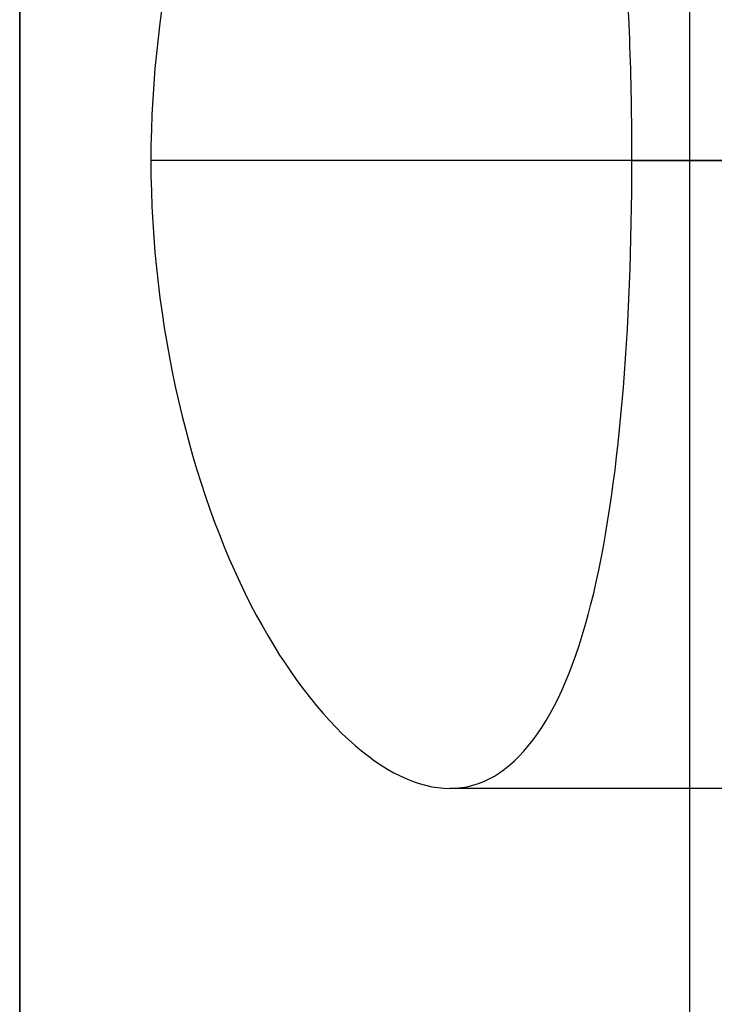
# Model space of a CAD drawing. Header units: millimetres. Extents: x 0 to 322, y -110 to 60.
# Tile 621 of 1056: x 285.08 to 285.412, y -83.9 to -83.43. Entities that reach past the tile are written whole.
import ezdxf

# ---------------------------------------------------------------- set-up
doc = ezdxf.new("R2010")
doc.units = ezdxf.units.MM
doc.layers.add('Layer 01', color=7, linetype='Continuous', true_color=0x000000)

msp = doc.modelspace()

# ---------------------------------------------------------------- linework, layer by layer
at = {"layer": 'Layer 01'}
for p, q in [((285.4, -74.79688, 18.5), (285.4, -84.49688, 18.5)), ((285.70502, -83.49688, 19.57327), (285.14268, -83.49688, 19.34008)), ((285.93485, -83.49688, 19.01903), (285.37251, -83.49688, 18.78585)), ((285.83983, -83.79688, 19.3044), (285.28559, -83.79688, 19.07457))]:
    msp.add_line(p, q, dxfattribs=at)
for points in [[(285.08, -85.2, 27.3), (285.08, -81.95, 27.3), (285.08, -78.7, 27.3)], [(285.08, -85.2, 27.75), (285.08, -82, 27.75), (285.08, -78.8, 27.75)], [(285.08, -83.2, 27.7), (285.08, -83.58333, 27.7), (285.08, -83.96667, 27.7)], [(285.08, -83.96667, 27.35), (285.08, -83.58333, 27.35), (285.08, -83.2, 27.35)], [(285.70502, -83.49688, 19.57327), (285.42385, -83.49688, 19.45668), (285.14268, -83.49688, 19.34008)], [(285.37251, -83.49688, 18.78585), (285.65368, -83.49688, 18.90244), (285.93485, -83.49688, 19.01903)]]:
    msp.add_open_spline(points, degree=2, dxfattribs=at)
for points, knots in [([(285.28559, -83.19688, 19.07457), (285.25516, -83.19688, 19.14795), (285.21909, -83.22904, 19.21636), (285.1617, -83.34051, 19.3132), (285.14268, -83.41845, 19.34008), (285.14268, -83.49688, 19.34008)], [0, 0, 0, 0, 0.2423268, 0.2423268, 0.4846536, 0.4846536, 0.4846536, 0.4846536]), ([(285.37251, -83.49688, 18.78585), (285.37259, -83.45682, 18.78546), (285.37116, -83.42052, 18.79318), (285.36455, -83.34416, 18.8246), (285.35994, -83.31273, 18.84551), (285.33898, -83.22911, 18.9272), (285.31571, -83.19688, 19.00195), (285.28559, -83.19688, 19.07457)], [0, 0, 0, 0, 0.1200288, 0.1200288, 0.2400576, 0.2400576, 0.4801152, 0.4801152, 0.4801152, 0.4801152]), ([(285.14268, -83.49688, 19.34008), (285.14268, -83.57539, 19.34008), (285.16193, -83.65368, 19.31279), (285.21879, -83.76416, 19.21687), (285.25513, -83.79688, 19.14803), (285.28559, -83.79688, 19.07457)], [0, 0, 0, 0, 0.242279, 0.242279, 0.484558, 0.484558, 0.484558, 0.484558]), ([(285.28559, -83.79688, 19.07457), (285.31556, -83.79688, 19.00229), (285.33905, -83.76435, 18.92694), (285.36689, -83.6533, 18.81839), (285.37236, -83.57695, 18.78663), (285.37251, -83.49688, 18.78585)], [0, 0, 0, 0, 0.2421666, 0.2421666, 0.4843333, 0.4843333, 0.4843333, 0.4843333])]:
    msp.add_open_spline(points, degree=3, knots=knots, dxfattribs=at)

doc.saveas('drawing.dxf')
